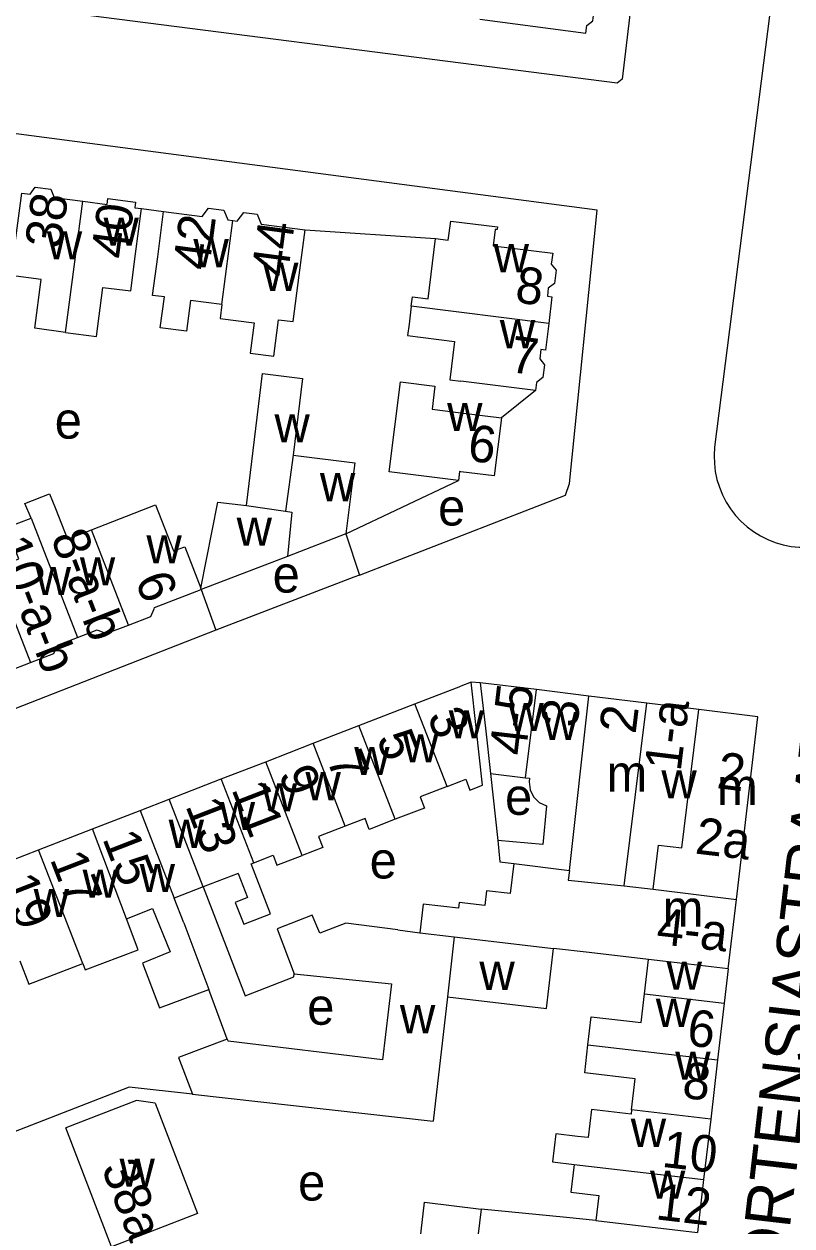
# Model space of a CAD drawing. Extents: x 161258 to 163262, y 380749 to 382054.
# Drawn here: x 161952.3 to 162036.2, y 381182.5 to 381313.9 of the extents above; entities that cross this region are included whole.
import ezdxf

# ---------------------------------------------------------------- set-up
doc = ezdxf.new("R2010")
doc.units = 0
for name, color, linetype in [('BLT_Basislijn', 7, 'Continuous'), ('BLT_Bebouwing', 7, 'Continuous'), ('BLT_Centroide', 7, 'Continuous'), ('BLT_Huisnummer', 7, 'Continuous'), ('BLT_Huisnummer_ tussenligend', 7, 'Continuous'), ('BLT_Huisnummer_reeks', 7, 'Continuous'), ('BLT_Onderdoorgang_en_onderverdeling', 7, 'Continuous'), ('BLT_Onderverdeling_panden', 7, 'Continuous'), ('BLT_Straatnaam', 7, 'Continuous')]:
    doc.layers.add(name, color=color, linetype=linetype)

msp = doc.modelspace()

# ---------------------------------------------------------------- linework, layer by layer
at = {"layer": 'BLT_Basislijn'}
for p, q in [((162035.32, 381326.92), (162027.77, 381267.68)), ((161965.1, 381293.78), (161967.51, 381293.46)), ((161982.99, 381291.44), (161997.26, 381290.5)), ((162008.17, 381273.89), (162004.46, 381270.89)), ((161987.46, 381258.22), (161999.75, 381264.04)), ((161987.46, 381258.22), (161988.94, 381253.7)), ((161971.63, 381252.12), (161973.24, 381247.67)), ((162002.14, 381241.93), (162001.13, 381242.01)), ((162003.25, 381231.99), (162004.06, 381224.69)), ((161974.48, 381202.98), (161972.46, 381208.39))]:
    msp.add_line(p, q, dxfattribs=at)
for points in [[(162017.38, 381342.12), (162020.7, 381339.11), (162021.32, 381338.62), (162017.66, 381307.92), (162017.12, 381307.47), (161946.97, 381316.45), (161908.09, 381321.28)], [(161988.94, 381253.7), (162011.46, 381262.45), (162011.89, 381263.73), (162014.92, 381293.61), (161922.52, 381305.73)], [(162027.77, 381267.68), (162027.71, 381266.79), (162027.74, 381265.9), (162027.84, 381265.02), (162028.02, 381264.15), (162028.29, 381263.3), (162028.62, 381262.48), (162029.03, 381261.68), (162029.51, 381260.93), (162030.05, 381260.23), (162030.65, 381259.58), (162031.32, 381258.98), (162032.03, 381258.45), (162032.78, 381257.98), (162033.58, 381257.59), (162034.4, 381257.26), (162035.26, 381257.01), (162036.13, 381256.84), (162037.01, 381256.75), (162037.13, 381256.74)], [(161988.94, 381253.7), (161988.32, 381253.46), (161973.24, 381247.67)], [(161973.24, 381247.67), (161901.85, 381219.77)], [(161971.84, 381219.6), (161976.45, 381207.7), (161981.76, 381209.76), (161981.79, 381210.11)], [(161963.76, 381197.7), (161900, 381172.95), (161884.96, 381167.05), (161884, 381166.18), (161874.74, 381151.5)], [(161970.69, 381196.95), (161963.76, 381197.7)]]:
    msp.add_lwpolyline(points, dxfattribs=at)
at = {"layer": 'BLT_Bebouwing'}
for p, q in [((162000, 381271.44), (162004.46, 381270.89)), ((161987.46, 381258.22), (161981.06, 381255.75)), ((161981.06, 381255.75), (161971.63, 381252.12)), ((161971.63, 381252.12), (161971.59, 381252.26)), ((162001.13, 381242.01), (162000, 381241.57)), ((162008.28, 381241.18), (162002.14, 381241.93)), ((161994.99, 381239.63), (162000, 381241.57)), ((162014.03, 381240.48), (162008.28, 381241.18)), ((161988.86, 381237.25), (161994.99, 381239.63)), ((162020.36, 381239.7), (162014.03, 381240.48)), ((162026.06, 381239), (162020.36, 381239.7)), ((161983.86, 381235.31), (161988.86, 381237.25)), ((161978.68, 381233.3), (161983.86, 381235.31)), ((161973.82, 381231.41), (161978.68, 381233.3)), ((161968.12, 381229.2), (161973.82, 381231.41)), ((162003.25, 381231.99), (162007.1, 381231.54)), ((162007.1, 381231.54), (162007.54, 381231.49)), ((161998.51, 381230.59), (162000, 381231.17)), ((161964.96, 381227.97), (161968.12, 381229.2)), ((161959.75, 381225.95), (161964.96, 381227.97)), ((161953.84, 381223.66), (161959.75, 381225.95)), ((161947.95, 381221.37), (161953.84, 381223.66)), ((162004.06, 381224.69), (162004.29, 381222.36)), ((161975.67, 381221.08), (161971.84, 381219.6)), ((161971.84, 381219.6), (161968.68, 381218.38)), ((161969.73, 381215.69), (161968.68, 381218.38)), ((162029.26, 381210.64), (162030.15, 381218.25)), ((161969.73, 381215.69), (161972.46, 381208.39)), ((161993.14, 381214.91), (161987.44, 381215.66)), ((161993.14, 381214.91), (161995.53, 381214.6)), ((162014.04, 381212.43), (162010.14, 381212.89)), ((162020.1, 381207.93), (162020.54, 381211.67)), ((162029.26, 381210.64), (162028.83, 381206.91)), ((161967.07, 381206.39), (161972.46, 381208.39)), ((161998.55, 381207.6), (161997.01, 381194.01)), ((162028.83, 381206.91), (162028.1, 381200.69)), ((161974.48, 381202.98), (161974.57, 381202.75)), ((162028.1, 381200.69), (162027.34, 381194.22)), ((161970.69, 381196.95), (161997.01, 381194.01)), ((161961.83, 381180.27), (161956.83, 381193.26)), ((162027.34, 381194.22), (162026.57, 381187.61)), ((162026.57, 381187.61), (162025.89, 381181.81))]:
    msp.add_line(p, q, dxfattribs=at)
for points in [[(162002.08, 381314.47), (162013.7, 381312.96), (162013.81, 381313.79), (162014.45, 381314.28), (162014.64, 381315.74), (162014.13, 381316.42), (162014.48, 381319.13)], [(161952, 381295.47), (161952.91, 381295.35), (161953.48, 381296.1), (161955.2, 381295.88), (161955.57, 381294.99), (161958.68, 381294.58)], [(161956.8, 381280.24), (161953.43, 381280.68), (161954.13, 381286.01), (161950.82, 381286.46), (161951.35, 381290.52), (161952, 381295.47)], [(161958.68, 381294.58), (161961.35, 381294.23), (161961.43, 381294.88), (161964.44, 381294.48), (161964.36, 381293.87), (161965.1, 381293.78)], [(161956.8, 381280.24), (161960.18, 381279.8), (161960.88, 381285.15), (161963.92, 381284.77), (161964.45, 381288.82), (161965.1, 381293.78)], [(161973.89, 381283.29), (161970.47, 381283.73), (161970.03, 381280.35), (161967.16, 381280.73), (161967.6, 381284.11), (161966.31, 381284.28), (161966.87, 381288.5), (161967.51, 381293.46)], [(161967.51, 381293.46), (161971.72, 381292.91), (161972.41, 381293.82), (161974.1, 381293.6), (161974.54, 381292.53), (161975.1, 381292.45)], [(161975.1, 381292.45), (161975.57, 381292.39), (161976.3, 381293.35), (161977.74, 381293.16), (161978.2, 381292.06), (161982.99, 381291.44)], [(161997.26, 381290.5), (161998.65, 381290.33), (161998.91, 381292.41), (162004.02, 381291.77), (162003.98, 381291.47), (162003.78, 381291.5), (162003.56, 381289.7), (162010.06, 381288.89), (162009.91, 381287.71), (162010.44, 381287.04), (162010.26, 381285.59), (162009.58, 381285.07), (162009.48, 381284.2), (162009.98, 381284.13), (162009.64, 381281.21)], [(161973.89, 381283.29), (161973.69, 381281.76), (161977.41, 381281.28), (161976.98, 381277.95), (161979.56, 381277.62), (161980.08, 381281.61), (161981.68, 381281.41), (161982.34, 381286.48), (161982.99, 381291.44)], [(161994.6, 381283.09), (161994.73, 381284.12), (161996.43, 381283.91), (161997.26, 381290.5)], [(161994.6, 381283.09), (161994.36, 381281.14), (161994.2, 381279.89), (161999.34, 381279.24), (161998.82, 381275.06), (162000, 381274.91)], [(162009.64, 381281.21), (162009.29, 381278.29), (162008.78, 381278.35), (162008.66, 381277.36), (162009.18, 381276.69), (162009, 381275.3), (162008.28, 381274.74), (162008.17, 381273.89)], [(161976.58, 381261.31), (161978.32, 381275.73), (161982.71, 381275.2), (161981.69, 381266.8)], [(161999.75, 381264.04), (161992.19, 381264.99), (161993.42, 381274.82), (161997.19, 381274.35), (161996.88, 381271.83), (162000, 381271.44)], [(162008.17, 381273.89), (162003.21, 381274.51), (162000, 381274.91)], [(162004.46, 381270.89), (162003.66, 381264.54), (162000, 381265)], [(161981.69, 381266.8), (161988.41, 381265.99), (161988.07, 381263.18), (161987.46, 381258.22)], [(162000, 381265), (161999.87, 381265.01), (161999.75, 381264.04)], [(161953.03, 381259.94), (161952.35, 381261.54), (161955.04, 381262.59), (161955.71, 381260.98), (161957.01, 381257.62), (161959.64, 381258.65)], [(161971.59, 381252.26), (161973.45, 381261.69), (161976.58, 381261.31)], [(161959.64, 381258.65), (161966.65, 381261.37), (161968.6, 381256.35), (161969.83, 381256.79), (161971.59, 381252.26)], [(161948.96, 381254.42), (161951.68, 381255.47), (161950.35, 381258.9), (161953.03, 381259.94)], [(161963.68, 381248.24), (161966.11, 381249.19), (161966.47, 381250), (161966.54, 381250.15), (161971.63, 381252.12)], [(161958.09, 381246.89), (161960.26, 381247.73), (161961.24, 381247.3), (161963.68, 381248.24)], [(161952.95, 381244.15), (161955.51, 381245.14), (161955.91, 381246.05), (161958.09, 381246.89)], [(161947.37, 381242.74), (161949.61, 381243.61), (161950.53, 381243.21), (161952.95, 381244.15)], [(162000, 381231.17), (162000.55, 381231.38), (162001.02, 381230.19), (162002.39, 381230.72), (162001.68, 381237.04), (162001.13, 381242.01)], [(162002.14, 381241.93), (162002.7, 381236.97), (162003.25, 381231.99)], [(162030.15, 381218.25), (162032.49, 381238.21), (162026.06, 381239)], [(162007.54, 381231.49), (162007.49, 381231.08), (162007.59, 381230.24), (162007.98, 381229.45), (162008.6, 381228.84), (162009.37, 381228.47), (162009, 381224.23), (162004.06, 381224.69)], [(161998.51, 381230.59), (161995.56, 381229.45), (161996.03, 381228.23), (161992.85, 381227)], [(161987.38, 381226.26), (161984.47, 381225.13), (161984.93, 381223.92), (161982.66, 381223.04)], [(161992.85, 381227), (161990.01, 381225.9), (161989.54, 381227.1), (161987.38, 381226.26)], [(161975.67, 381221.08), (161976.69, 381218.44), (161975.36, 381217.92), (161976.28, 381215.54), (161979.21, 381216.68), (161977.09, 381222.14), (161977.38, 381222.25)], [(161977.38, 381222.25), (161979.48, 381223.07), (161979.91, 381221.97), (161982.66, 381223.04)], [(162005.8, 381222.18), (162005.41, 381218.87), (162002.83, 381219.19), (162002.64, 381217.58), (161999.82, 381217.91), (161999.75, 381217.28), (161995.9, 381217.73), (161995.53, 381214.6)], [(162004.29, 381222.36), (162005.8, 381222.18)], [(161963.46, 381216.12), (161966.31, 381217.23), (161968.23, 381212.5), (161965.22, 381211.28), (161967.07, 381206.39)], [(161958.68, 381211.25), (161958.94, 381210.54), (161964.74, 381212.73), (161963.46, 381216.12)], [(161987.44, 381215.66), (161984.59, 381214.54), (161983.78, 381216.52), (161979.94, 381215.03), (161981.79, 381210.11)], [(161998.55, 381207.6), (162009.39, 381206.32), (162010.14, 381212.89)], [(162020.54, 381211.67), (162014.04, 381212.43)], [(161951.78, 381211.53), (161952.78, 381208.96), (161955.56, 381210.04), (161958.68, 381211.25)], [(161981.79, 381210.11), (161992.42, 381209.01), (161991.46, 381200.7), (161974.57, 381202.75)], [(162013.92, 381202.35), (162014.28, 381205.41), (162019.73, 381204.78), (162020.1, 381207.93)], [(161974.48, 381202.98), (161969.14, 381200.97), (161970.69, 381196.95)], [(162018.69, 381195.23), (162019.09, 381198.63), (162013.56, 381199.28), (162013.92, 381202.35)], [(161966.59, 381195.96), (161964.57, 381196.24), (161956.83, 381193.26)], [(161966.59, 381195.96), (161971.23, 381183.89), (161961.83, 381180.27)], [(162018.69, 381195.23), (162018.63, 381194.75), (162014.31, 381195.26), (162013.95, 381192.2), (162012.76, 381192.33), (162010.39, 381192.6), (162010.04, 381189.55), (162012.4, 381189.27)], [(162012.4, 381189.27), (162012.04, 381186.22), (162015.11, 381185.86), (162014.79, 381183.12)], [(161995.57, 381181.01), (161996.06, 381185.14), (162002.23, 381184.39)], [(162014.79, 381183.12), (162011.59, 381183.48), (162002.23, 381184.39)]]:
    msp.add_lwpolyline(points, dxfattribs=at)
at = {"layer": 'BLT_Onderdoorgang_en_onderverdeling'}
for p, q in [((161971.84, 381219.6), (161968.12, 381229.2)), ((161964.96, 381227.97), (161968.68, 381218.38)), ((162020.1, 381207.93), (162028.83, 381206.91))]:
    msp.add_line(p, q, dxfattribs=at)
msp.add_lwpolyline([(162029.26, 381210.64), (162024.3, 381211.23), (162020.54, 381211.67)], dxfattribs=at)
at = {"layer": 'BLT_Onderverdeling_panden'}
for p, q in [((161956.8, 381280.24), (161958.68, 381294.58)), ((161973.89, 381283.29), (161975.1, 381292.45)), ((162009.64, 381281.21), (161994.6, 381283.09)), ((161981.69, 381266.8), (161980.83, 381260.69)), ((161976.58, 381261.31), (161980.83, 381260.69)), ((161980.83, 381260.69), (161981.54, 381260.58)), ((161981.54, 381260.58), (161981.06, 381255.75)), ((161953.03, 381259.94), (161958.09, 381246.89)), ((161963.68, 381248.24), (161959.64, 381258.65)), ((161948.96, 381254.42), (161952.95, 381244.15)), ((162007.1, 381231.54), (162008.28, 381241.18)), ((161998.51, 381230.59), (161994.99, 381239.63)), ((162011.9, 381221.42), (162014.03, 381240.48)), ((162017.88, 381219.73), (162020.36, 381239.7)), ((161992.85, 381227), (161988.86, 381237.25)), ((161987.38, 381226.26), (161983.86, 381235.31)), ((161982.66, 381223.04), (161978.68, 381233.3)), ((161977.38, 381222.25), (161973.82, 381231.41)), ((161958.68, 381211.25), (161953.84, 381223.66)), ((162005.8, 381222.18), (162011.9, 381221.42)), ((162017.88, 381219.73), (162021.04, 381219.37)), ((162021.04, 381219.37), (162030.15, 381218.25)), ((161995.53, 381214.6), (161999.3, 381214.16)), ((161999.3, 381214.16), (161998.55, 381207.6)), ((161999.3, 381214.16), (162010.14, 381212.89)), ((162013.92, 381202.35), (162028.1, 381200.69)), ((162027.34, 381194.22), (162018.69, 381195.23)), ((162012.4, 381189.27), (162026.57, 381187.61)), ((162002.23, 381184.39), (162001.29, 381176.34)), ((162014.79, 381183.12), (162025.89, 381181.81))]:
    msp.add_line(p, q, dxfattribs=at)
for points in [[(162021.04, 381219.37), (162021.63, 381224.18), (162024.18, 381223.87), (162026.06, 381239)], [(161963.46, 381216.12), (161959.75, 381225.95)], [(162011.9, 381221.42), (162011.77, 381220.34), (162017.88, 381219.73)]]:
    msp.add_lwpolyline(points, dxfattribs=at)

# ---------------------------------------------------------------- texts
at = {"layer": 'BLT_Centroide'}
for s, p in [('w', (161960.95, 381289.72)), ('w', (161954.75, 381288.22)), ('w', (161970.78, 381287.36)), ('w', (162003.6, 381286.81)), ('w', (161978.39, 381284.77)), ('w', (162004.28, 381278.5)), ('w', (161998.52, 381269.44)), ('e', (161955.61, 381268.62)), ('w', (161979.64, 381268.22)), ('w', (161984.61, 381261.78)), ('e', (161997.53, 381259.12)), ('w', (161975.5, 381256.91)), ('w', (161965.64, 381254.98)), ('w', (161958.36, 381252.58)), ('w', (161953.53, 381251.52)), ('e', (161979.44, 381251.79)), ('w', (162005.22, 381236.66)), ('w', (161998.69, 381235.86)), ('w', (162008.97, 381235.67)), ('w', (161993.69, 381233.22)), ('w', (161988.36, 381231.84)), ('m', (162015.95, 381230.02)), ('w', (161983.03, 381229.09)), ('w', (162021.95, 381229.28)), ('m', (162028.03, 381228.56)), ('w', (161978.25, 381227.86)), ('e', (162004.85, 381227.49)), ('w', (161973.66, 381225.83)), ('w', (161968.07, 381223.88)), ('e', (161990.05, 381220.53)), ('w', (161958.66, 381218.42)), ('w', (161964.9, 381219.05)), ('w', (161953.31, 381216.31)), ('m', (162022.09, 381215.25)), ('w', (162002.05, 381208.35)), ('w', (162022.52, 381208.37)), ('e', (161983.22, 381204.54)), ('w', (161993.36, 381203.61)), ('w', (162021.34, 381204.31)), ('w', (162023.46, 381198.53)), ('w', (162018.6, 381191.19)), ('w', (161962.7, 381186.84)), ('e', (161982.22, 381185.32)), ('w', (162020.7, 381185.53))]:
    msp.add_text(s, height=4, dxfattribs=at).set_placement(p)
at = {"layer": 'BLT_Huisnummer'}
for s, rotation, p in [('38', 82.5482, (161956.31, 381289.29)), ('40', 82.5485, (161963.52, 381288.15)), ('42', 82.5418, (161972.48, 381286.93)), ('44', 82.4643, (161981.07, 381286.2)), ('8', 352.8737, (162005.85, 381283.53)), ('7', 352.8764, (162005.28, 381275.91)), ('6', 352.8731, (162000.65, 381266.23)), ('6', 291.2154, (161964.36, 381253.17)), ('3', 291.2798, (161996.31, 381238.3)), ('3', 83.0033, (162012.72, 381236.95)), ('7', 291.1886, (161985.31, 381233.58)), ('11', 291.1409, (161974.91, 381230.3)), ('15', 291.1895, (161960.79, 381224.91)), ('19', 291.1895, (161949.68, 381220.17)), ('6', 353.3143, (162024.64, 381202.3)), ('10', 353.298, (162021.91, 381189.02)), ('38a', 291.2217, (161960.68, 381188.91))]:
    msp.add_text(s, height=4, rotation=rotation, dxfattribs=at).set_placement(p)
at = {"layer": 'BLT_Huisnummer_ tussenligend'}
for s, rotation, p in [('2', 83.006, (162019.12, 381236.26)), ('5', 291.2798, (161990.75, 381235.86)), ('9', 291.1886, (161980.05, 381231.99)), ('13', 291.1409, (161969.87, 381228.49)), ('17', 291.1895, (161955.05, 381222.66)), ('8', 353.3143, (162024.12, 381196.57)), ('12', 353.298, (162021.23, 381183.28))]:
    msp.add_text(s, height=4, rotation=rotation, dxfattribs=at).set_placement(p)
at = {"layer": 'BLT_Huisnummer_reeks'}
for s, rotation, p in [('10-a-b', 291.2154, (161948.89, 381257.07)), ('8-a-b', 291.2154, (161955.14, 381257.81)), ('4-5', 83.3236, (162007.1, 381233.87)), ('1-a', 83.0062, (162024.05, 381232.16)), ('2', 352.9997, (162027.91, 381230.42)), ('2a', 353.314, (162025.54, 381223.27)), ('4-a', 353.6849, (162021.31, 381213.39))]:
    msp.add_text(s, height=4, rotation=rotation, dxfattribs=at).set_placement(p)
at = {"layer": 'BLT_Straatnaam'}
msp.add_text('HORTENSIASTRAAT', height=5, rotation=83.4116, dxfattribs=at).set_placement((162034.83, 381172.23))

doc.saveas('drawing.dxf')
